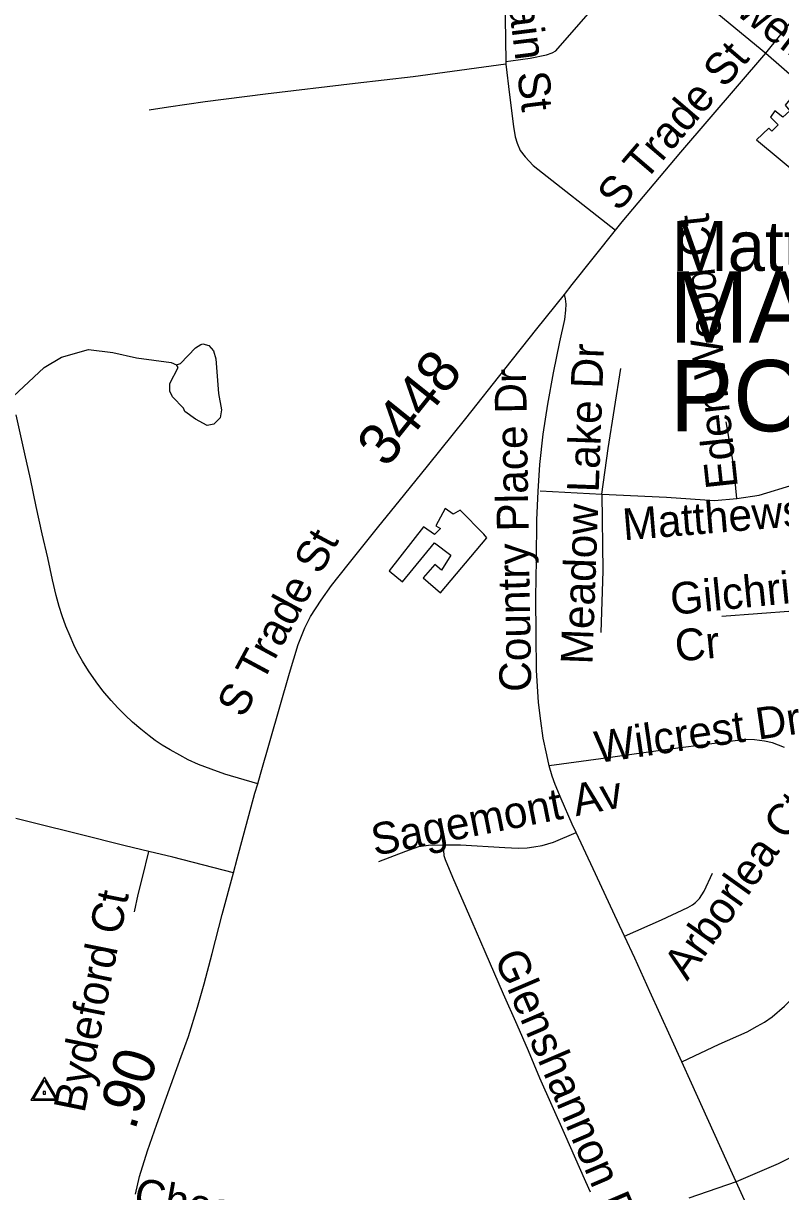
# Model space of a CAD drawing. Extents: x 1383679 to 1536984, y 460658 to 651027.
# Drawn here: x 1482217 to 1484485, y 497575 to 501072 of the extents above; entities that cross this region are included whole.
import ezdxf

# ---------------------------------------------------------------- set-up
doc = ezdxf.new("R2010")
doc.units = 0
for name, color, linetype in [('Exist Civil Demographics City Label', 7, 'Continuous'), ('Exist Cultural Educational Facility High Label', 7, 'Continuous'), ('Exist Cultural Warehouse Building Footprint', 7, 'Continuous'), ('Exist Hydrographic Misc Water Feature', 7, 'Continuous'), ('Exist Road Non-System Type 51', 7, 'Continuous'), ('Exist Road Non-System Type 51 Label', 7, 'Continuous'), ('Exist Road Secondary Mileage Hundredths English Label', 7, 'Continuous'), ('Exist Road Secondary Type 51 Attributed', 7, 'Continuous'), ('Exist Road Secondary Type 51 Label', 7, 'Continuous'), ('Exist Road Secondary Type 51 Number Label', 7, 'Continuous'), ('Exist Survey Geodetic Marker CELL', 7, 'Continuous')]:
    doc.layers.add(name, color=color, linetype=linetype)

msp = doc.modelspace()

# ---------------------------------------------------------------- linework, layer by layer
at = {"layer": 'Exist Cultural Warehouse Building Footprint'}
for points in [[(1484527.5, 500862.9), (1484498.3, 500827.8), (1484512.3, 500810.8), (1484491.3, 500791.6), (1484466.8, 500810.8), (1484454, 500791.6), (1484477.3, 500768.9), (1484458.7, 500749.7), (1484449.3, 500758.8), (1484412, 500723.7), (1484548.5, 500610.5), (1484583.5, 500660.3), (1484592.8, 500653.5), (1484633.7, 500705.6), (1484619.7, 500719.1), (1484657, 500766.7), (1484622, 500791.6), (1484625.5, 500795), (1484590.5, 500822.1), (1484588.2, 500818.7), (1484527.5, 500862.9)], [(1483466.3, 499367.9), (1483605.1, 499532), (1483595.8, 499543.3), (1483524.6, 499614.6), (1483503.6, 499603.3), (1483480.3, 499620.3), (1483452.3, 499568.2), (1483466.3, 499560.3), (1483447.6, 499542.2), (1483415, 499564.8), (1483312.3, 499433.5), (1483352, 499400.7), (1483447.6, 499517.3), (1483496.6, 499479.9), (1483468.6, 499435.8), (1483448.8, 499452.8), (1483413.8, 499412), (1483466.3, 499367.9)]]:
    msp.add_lwpolyline(points, dxfattribs=at)
at = {"layer": 'Exist Hydrographic Misc Water Feature'}
for points in [[(1481335, 499462.7), (1481384.1, 499489.9), (1481471.4, 499554.2), (1481544.3, 499600.7), (1481594.7, 499623.8), (1481618.8, 499631.3), (1481651, 499638.6), (1481667, 499638.3), (1481707.2, 499649.5), (1481739.5, 499664.9), (1481795.9, 499685.8), (1481840.4, 499710.9), (1481904.7, 499733.6), (1482028.3, 499813.2), (1482062.8, 499840.5), (1482278.7, 500042.2), (1482331.3, 500073.2), (1482411.7, 500095.6), (1482484.7, 500087.4), (1482555.3, 500070.7), (1482658.9, 500056.7), (1482674.8, 500050.4)], [(1482674.8, 500050.4), (1482686.9, 500054.2), (1482731.8, 500101.2), (1482748, 500110.9), (1482754.1, 500112.8), (1482771.9, 500108.4), (1482785.6, 500092.2), (1482793.1, 500068.1), (1482801.2, 499963.9), (1482810.3, 499915.7), (1482805.8, 499891.8), (1482787.4, 499872.2), (1482767.4, 499868.5), (1482731.7, 499887.2), (1482700.1, 499909.9), (1482696.3, 499920), (1482663, 499954.6), (1482655.3, 499970.8), (1482655.7, 499994.7), (1482680.7, 500042.3), (1482674.8, 500050.4)]]:
    msp.add_lwpolyline(points, dxfattribs=at)
at = {"layer": 'Exist Road Non-System Type 51'}
for p, q in [((1484070.4, 501287.4), (1484440.5, 500983.1)), ((1483661.1, 500957.9), (1483662, 500950))]:
    msp.add_line(p, q, dxfattribs=at)
for points in [[(1483640.9, 501308), (1483657.3, 501219.8), (1483661.1, 500957.9)], [(1483661.1, 500957.9), (1483676.9, 500960.2), (1483734.8, 500968.4), (1483782.9, 500978.1), (1483800.4, 500984.2), (1483811.7, 500990.5), (1483921.8, 501117.2), (1484070.4, 501287.4)], [(1483662, 500950), (1483595.8, 500941.4), (1483384.4, 500912.8), (1483210.5, 500892.1), (1482941.4, 500860.5), (1482761.1, 500837.7), (1482651.4, 500821.8), (1482593, 500812.7)], [(1483662, 500950), (1483673, 500858.2), (1483684.2, 500763.6), (1483689.6, 500732.8), (1483695.4, 500713.3), (1483704.8, 500691.4), (1483719, 500672.3), (1483743.7, 500647.1), (1483990.4, 500453.6)], [(1483791.7, 498850), (1483784.8, 498882.8), (1483773.8, 498932.8), (1483766.9, 498984.4), (1483759.6, 499038.8), (1483753.5, 499136.2), (1483752, 499242.1), (1483751.1, 499354.3), (1483753.1, 499466.4), (1483754.7, 499586.4), (1483758.6, 499671.3), (1483763.4, 499751.6), (1483773.8, 499842.5), (1483787.6, 499932.7), (1483804.7, 500026.3), (1483823.1, 500118.9), (1483838.5, 500185.5), (1483841.4, 500213.9), (1483842.1, 500231.8), (1483840.5, 500247.7), (1483837, 500261)], [(1483949, 499663.1), (1483968.1, 499800.1), (1484006.3, 500039.1)], [(1482918.5, 498795.2), (1482820, 498824.5), (1482779.2, 498839.9), (1482740.7, 498853.5), (1482710.6, 498867.7), (1482684.9, 498881.6), (1482655.8, 498897.9), (1482632.1, 498911.9), (1482611.1, 498925.9), (1482593.2, 498939.5), (1482568.1, 498959.6), (1482543.1, 498980.5), (1482521.3, 499001.7), (1482499.3, 499023.5), (1482479.3, 499044.8), (1482455.1, 499073.9), (1482434.2, 499101.4), (1482412.1, 499134.2), (1482393.8, 499162.5), (1482378, 499191.2), (1482368.1, 499212.2), (1482356.6, 499238.2), (1482344, 499267.8), (1482332.5, 499298.7), (1482323.8, 499327), (1482314.7, 499359.3), (1482303.4, 499406.3), (1482289.6, 499472.2), (1482273.4, 499544.4), (1482255, 499625.7), (1482238, 499708.7), (1482220.8, 499784), (1482194.7, 499900.7)], [(1484353.3, 499650.4), (1484343.8, 499752.3), (1484321.5, 499879.8)], [(1483764.3, 499672.7), (1483949, 499663.1)], [(1483949, 499663.1), (1483952.1, 499433.7), (1483945.8, 499248.9)], [(1483949, 499663.1), (1484143.2, 499653.5), (1484286.5, 499644), (1484353.3, 499650.4)], [(1484353.3, 499650.4), (1484420.2, 499659.9), (1484525.2, 499691.8)], [(1484639.9, 499347.6), (1484522.1, 499312.6), (1484308.7, 499296.7)], [(1484496.4, 498904.6), (1484460.2, 498918.7), (1484436.1, 498923.9), (1484406, 498927.5), (1484379.3, 498928.1), (1484279, 498915.2), (1484153.9, 498899.5), (1484045.9, 498884.4), (1483946.5, 498870.2), (1483791.7, 498850)], [(1483872.2, 498650.1), (1483860.4, 498675.1), (1483827, 498751.2), (1483809.4, 498793.4), (1483800.3, 498818.8), (1483791.7, 498850)], [(1482592, 498593.6), (1482521.2, 498610.5), (1482382.8, 498645.2), (1482250.2, 498677.5), (1482194.3, 498691.7)], [(1483474.9, 498613), (1483525.7, 498613.4), (1483658.7, 498604.9), (1483699, 498603.5), (1483725.8, 498603.8), (1483745.3, 498606.6), (1483770.3, 498611), (1483804.3, 498621.1), (1483872.2, 498650.1)], [(1484017.1, 498339.6), (1483995.3, 498386.6), (1483923.4, 498541.6), (1483872.2, 498650.1)], [(1483281.1, 498563.1), (1483362.3, 498593.7), (1483401.3, 498607.8), (1483429.6, 498612.4), (1483474.9, 498613)], [(1483915.1, 497573.2), (1483900.7, 497604.1), (1483837, 497748.5), (1483763.9, 497914.9), (1483729.8, 497996), (1483695.7, 498074.6), (1483654.9, 498166.1), (1483600.2, 498292.4), (1483560.6, 498382.9), (1483502.7, 498515), (1483480.8, 498568.6), (1483477.3, 498580.6), (1483474.9, 498613)], [(1482549.4, 498412.2), (1482560.2, 498464.3), (1482573.9, 498514.8), (1482592, 498593.6)], [(1482845.5, 498529.3), (1482664.6, 498576.4), (1482592, 498593.6)], [(1484017.1, 498339.6), (1484128.1, 498388.3), (1484207.1, 498425.1), (1484220.3, 498433), (1484229.4, 498440), (1484242, 498452.6), (1484255.4, 498474.6), (1484280.7, 498528.7)], [(1484188.4, 497963.8), (1484301, 498016.3), (1484384.5, 498053.7), (1484414.7, 498070.2), (1484436.4, 498082.5), (1484459.5, 498098.6), (1484495.9, 498129.7), (1484525.5, 498160.4), (1484551.9, 498197.8), (1484574.4, 498241.2), (1484602.5, 498302.5), (1484636.6, 498377.8), (1484642.7, 498392.3)], [(1484188.4, 497963.8), (1484154.8, 498038.1), (1484092.6, 498173.9), (1484047.9, 498273.5), (1484017.1, 498339.6)], [(1484351.3, 497604), (1484345.5, 497616.7), (1484284, 497754.2), (1484217.5, 497899.6), (1484188.4, 497963.8)], [(1484554, 497695.5), (1484476.8, 497658.5), (1484351.3, 497604)], [(1484351.3, 497604), (1484209.7, 497554.8)], [(1484818, 497358.8), (1484652.5, 497285.5), (1484611.1, 497282.3), (1484563.3, 497279.1), (1484499.6, 497314.2), (1484461.4, 497362), (1484432.1, 497426.7), (1484351.3, 497604)]]:
    msp.add_lwpolyline(points, dxfattribs=at)
at = {"layer": 'Exist Road Secondary Type 51 Attributed'}
for points in [[(1484440.5, 500983.1), (1484644.5, 501238.8), (1484719, 501335.2), (1484807.6, 501440.5), (1484955.9, 501614.8)], [(1482552.9, 497567.4), (1482564.6, 497619.8), (1482588.5, 497697.3), (1482615.9, 497777.3), (1482645.8, 497857.7), (1482688.9, 497978.9), (1482711.4, 498039.7), (1482737.9, 498127.1), (1482758, 498196.8), (1482782.2, 498287.5), (1482811.8, 498405), (1482845.5, 498529.3), (1482856.7, 498570.7), (1482910.3, 498767.3), (1482918.5, 498795.2), (1482927.2, 498824.7), (1483014.1, 499126.9), (1483039.2, 499212.5), (1483059.3, 499262.9), (1483076.3, 499296.7), (1483108.2, 499345.8), (1483139, 499389.6), (1483189, 499452.2), (1483229.6, 499502.7), (1483281.4, 499566.9), (1483342, 499641.5), (1483426.7, 499747), (1483542, 499889), (1483658.4, 500037.2), (1483754.9, 500158), (1483837, 500261), (1483860.7, 500290.6), (1483990.4, 500453.6), (1484009.9, 500478.2), (1484185.8, 500687.2), (1484440.5, 500983.1)], [(1484440.5, 500983.1), (1484753.1, 500710.9), (1484793.5, 500705.3), (1484841.8, 500701), (1484962.1, 500667.4), (1485060.4, 500598.9), (1485123, 500545.2), (1485140.9, 500509.4), (1485132, 500464.7), (1485087.3, 500417)]]:
    msp.add_lwpolyline(points, dxfattribs=at)
at = {"layer": 'Exist Survey Geodetic Marker CELL'}
for points in [[(1482320.4, 497848.4), (1482279.6, 497917.3), (1482238.9, 497848.4)], [(1482312.5, 497852.1), (1482246.8, 497852.1), (1482279.6, 497907.6)], [(1482283.3, 497866.3), (1482283.3, 497874.9), (1482275.9, 497874.9), (1482275.9, 497866.3)]]:
    msp.add_lwpolyline(points, close=True, dxfattribs=at)

# ---------------------------------------------------------------- texts
at = {"layer": 'Exist Civil Demographics City Label'}
for s, height, p in [('MATTHEWS', 213.25, (1484151.3, 500116.6)), ('POP. 25,442', 213.254, (1484152.7, 499851.2))]:
    msp.add_text(s, height=height, dxfattribs=at).set_placement(p)
at = {"layer": 'Exist Cultural Educational Facility High Label'}
msp.add_text('Matthews Elementary School', height=150, dxfattribs=at).set_placement((1484159.2, 500331.1))
at = {"layer": 'Exist Road Non-System Type 51 Label'}
for s, rotation, p in [('McDowell St', 322.7994, (1484084, 501300.2)), ('Main St', 277.1293, (1483656.9, 501232.1)), ('Eden Wood Ct', 96.1187, (1484356.8, 499684.1)), ('Meadow Lake Dr', 87.9019, (1483920.7, 499152)), ('Country Place Dr', 90.9446, (1483737.9, 499071.6)), ('Matthews Estates Rd', 4.6849, (1484014.9, 499524.4)), ('Gilchrist ', 5.7108, (1484158.6, 499301)), ('Cr', 5.7108, (1484172.6, 499161.1)), ('Wilcrest Dr', 8.2938, (1483935.2, 498857.5)), ('Sagemont Av', 11.1245, (1483268.7, 498579.9)), ('Arborlea Ct', 54.5072, (1484204.7, 498203.4)), ('Bydeford Ct', 78.5422, (1482399.4, 497807.7)), ('Glenshannon Rd', 293.1725, (1483625.4, 498275.6)), ('Chesney', 349.9669, (1482543.6, 497523.7))]:
    msp.add_text(s, height=95, rotation=rotation, dxfattribs=at).set_placement(p)
at = {"layer": 'Exist Road Secondary Mileage Hundredths English Label'}
msp.add_text('.90', height=125, rotation=72.3967, dxfattribs=at).set_placement((1482550.7, 497755.7))
at = {"layer": 'Exist Road Secondary Type 51 Label'}
for rotation, p in [(49.4524, (1483999.8, 500505.4)), (61.7213, (1482875.5, 498989.6))]:
    msp.add_text('S Trade St', height=95, rotation=rotation, dxfattribs=at).set_placement(p)
at = {"layer": 'Exist Road Secondary Type 51 Number Label'}
msp.add_text('3448', height=125, rotation=51.3082, dxfattribs=at).set_placement((1483304.1, 499738.4))

doc.saveas('drawing.dxf')
